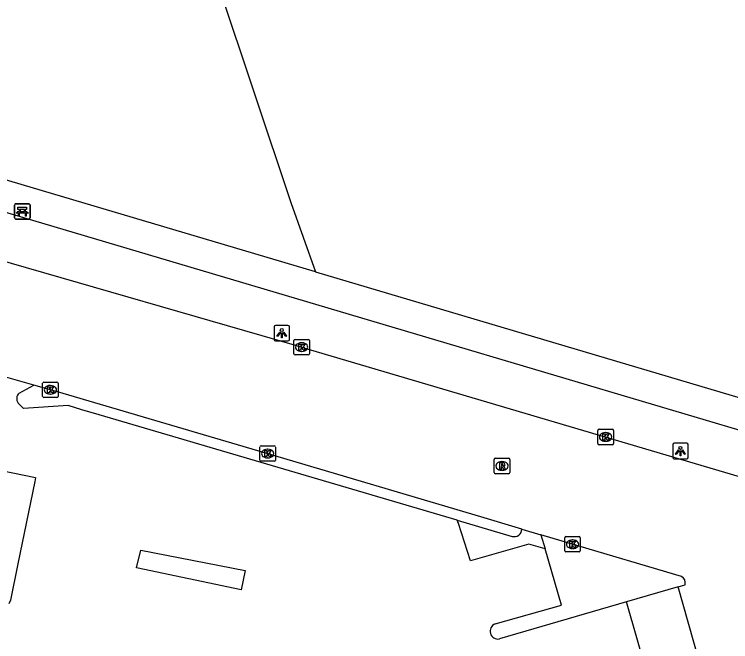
# Model space of a CAD drawing. Extents: x 160356 to 161355, y 381727 to 382845.
# Drawn here: x 161083.7 to 161130.12, y 381773.57 to 381814.25 of the extents above; entities that cross this region are included whole.
import ezdxf

# ---------------------------------------------------------------- set-up
doc = ezdxf.new("R2010")
doc.units = 0
for name, color, linetype in [('IMGEO_Bank', 7, 'Continuous'), ('IMGEO_Berm_groen', 7, 'Continuous'), ('IMGEO_Kolk', 7, 'Continuous'), ('IMGEO_Lichtpunt', 7, 'Continuous'), ('IMGEO_Loofbos', 7, 'Continuous'), ('IMGEO_Rijbaan_lokaal_open', 7, 'Continuous'), ('IMGEO_Rioolput', 7, 'Continuous'), ('IMGEO_Voetpad_open', 7, 'Continuous')]:
    doc.layers.add(name, color=color, linetype=linetype)

msp = doc.modelspace()

# ---------------------------------------------------------------- linework, layer by layer
at = {"layer": 'IMGEO_Bank'}
for p, q in [((161083.717, 381801.043), (161083.717, 381801.884)), ((161083.717, 381801.884), (161083.717, 381801.043)), ((161083.792, 381801.968), (161084.633, 381801.968)), ((161084.633, 381801.968), (161083.792, 381801.968)), ((161084.026, 381801.474), (161084.026, 381801.58)), ((161084.07, 381801.58), (161084.07, 381801.474)), ((161084.358, 381801.586), (161084.076, 381801.586)), ((161084.364, 381801.474), (161084.364, 381801.58)), ((161084.408, 381801.58), (161084.408, 381801.474)), ((161084.717, 381801.893), (161084.717, 381801.052)), ((161084.717, 381801.052), (161084.717, 381801.893)), ((161084.414, 381801.366), (161084.021, 381801.366)), ((161084.076, 381801.468), (161084.358, 381801.468)), ((161084.642, 381800.968), (161083.801, 381800.968)), ((161083.801, 381800.968), (161084.642, 381800.968))]:
    msp.add_line(p, q, dxfattribs=at)
for points in [[(161084.02, 381801.586), (161083.934, 381801.586), (161083.934, 381801.747), (161084.497, 381801.747), (161084.497, 381801.586), (161084.414, 381801.586)], [(161083.964, 381801.366), (161083.822, 381801.366), (161083.934, 381801.468), (161084.02, 381801.468)], [(161084.014, 381801.359), (161084.014, 381801.152), (161083.971, 381801.152), (161083.971, 381801.359)], [(161084.414, 381801.468), (161084.497, 381801.468), (161084.609, 381801.366), (161084.47, 381801.366)], [(161084.464, 381801.359), (161084.464, 381801.152), (161084.42, 381801.152), (161084.42, 381801.359)]]:
    msp.add_lwpolyline(points, dxfattribs=at)
for centre, radius, start, end in [((161083.795, 381801.89), 0.0779, 92.4484, 184.2845), ((161083.795, 381801.89), 0.0779, 92.4484, 184.2845), ((161084.019, 381801.579), 0.00671, 2.8957, 87.1043), ((161084.076, 381801.579), 0.00671, 92.8957, 177.1043), ((161084.358, 381801.579), 0.00671, 2.8957, 87.1043), ((161084.415, 381801.579), 0.00671, 92.8957, 177.1043), ((161084.639, 381801.89), 0.0779, 2.4484, 94.2845), ((161084.639, 381801.89), 0.0779, 2.4484, 94.2845), ((161083.964, 381801.359), 0.00671, 2.8957, 87.1043), ((161084.021, 381801.359), 0.00671, 92.8957, 177.1043), ((161084.019, 381801.475), 0.00671, 272.8957, 357.1043), ((161084.076, 381801.475), 0.00671, 182.8957, 267.1043), ((161084.358, 381801.475), 0.00671, 272.8957, 357.1043), ((161084.415, 381801.475), 0.00671, 182.8957, 267.1043), ((161084.413, 381801.359), 0.00671, 2.8957, 87.1043), ((161084.47, 381801.359), 0.00671, 92.8957, 177.1043), ((161083.795, 381801.046), 0.0779, 182.4484, 274.2845), ((161083.795, 381801.046), 0.0779, 182.4484, 274.2845), ((161084.639, 381801.046), 0.0779, 272.4484, 4.2845), ((161084.639, 381801.046), 0.0779, 272.4484, 4.2845)]:
    msp.add_arc(centre, radius, start, end, dxfattribs=at)
at = {"layer": 'IMGEO_Berm_groen'}
for points in [[(161103.211, 381797.554), (161031.625, 381818.82)], [(161103.211, 381797.554), (161158.381, 381781.165)]]:
    msp.add_lwpolyline(points, dxfattribs=at)
at = {"layer": 'IMGEO_Kolk'}
for p, q in [((161101.892, 381793.172), (161102.744, 381793.172)), ((161101.817, 381792.246), (161101.817, 381793.098)), ((161102.305, 381792.952), (161102.33, 381792.952)), ((161102.818, 381793.098), (161102.818, 381792.246)), ((161102.328, 381792.392), (161102.303, 381792.392)), ((161102.744, 381792.172), (161101.892, 381792.172)), ((161085.61, 381790.402), (161086.462, 381790.402)), ((161085.535, 381789.476), (161085.535, 381790.328)), ((161086.023, 381790.182), (161086.048, 381790.182)), ((161086.536, 381790.328), (161086.536, 381789.476)), ((161086.046, 381789.622), (161086.021, 381789.622)), ((161086.462, 381789.402), (161085.61, 381789.402)), ((161121.516, 381786.42), (161121.516, 381787.272)), ((161121.591, 381787.346), (161122.443, 381787.346)), ((161122.517, 381787.272), (161122.517, 381786.42)), ((161122.004, 381787.126), (161122.029, 381787.126)), ((161099.689, 381786.269), (161100.541, 381786.269)), ((161122.443, 381786.346), (161121.591, 381786.346)), ((161122.027, 381786.566), (161122.002, 381786.566)), ((161099.614, 381785.343), (161099.614, 381786.195)), ((161100.102, 381786.049), (161100.127, 381786.049)), ((161100.615, 381786.195), (161100.615, 381785.343)), ((161100.125, 381785.489), (161100.1, 381785.489)), ((161100.541, 381785.269), (161099.689, 381785.269)), ((161119.371, 381779.464), (161119.371, 381780.316)), ((161119.446, 381780.39), (161120.298, 381780.39)), ((161120.372, 381780.316), (161120.372, 381779.464)), ((161119.859, 381780.17), (161119.884, 381780.17)), ((161120.298, 381779.39), (161119.446, 381779.39)), ((161119.882, 381779.61), (161119.857, 381779.61))]:
    msp.add_line(p, q, dxfattribs=at)
for points in [[(161101.892, 381793.172), (161102.744, 381793.172)], [(161101.817, 381792.246), (161101.817, 381793.098)], [(161102.138, 381792.872), (161102.261, 381792.872), (161102.261, 381792.721), (161102.391, 381792.872), (161102.555, 381792.872), (161102.409, 381792.721), (161102.562, 381792.472), (161102.41, 381792.472), (161102.325, 381792.636), (161102.261, 381792.569), (161102.261, 381792.472), (161102.138, 381792.472), (161102.138, 381792.872)], [(161102.818, 381793.098), (161102.818, 381792.246)], [(161102.744, 381792.172), (161101.892, 381792.172)], [(161085.61, 381790.402), (161086.462, 381790.402)], [(161085.535, 381789.476), (161085.535, 381790.328)], [(161085.856, 381790.102), (161085.979, 381790.102), (161085.979, 381789.951), (161086.109, 381790.102), (161086.273, 381790.102), (161086.127, 381789.951), (161086.28, 381789.702), (161086.128, 381789.702), (161086.043, 381789.866), (161085.979, 381789.799), (161085.979, 381789.702), (161085.856, 381789.702), (161085.856, 381790.102)], [(161086.536, 381790.328), (161086.536, 381789.476)], [(161086.462, 381789.402), (161085.61, 381789.402)], [(161121.516, 381786.42), (161121.516, 381787.272)], [(161121.591, 381787.346), (161122.443, 381787.346)], [(161122.517, 381787.272), (161122.517, 381786.42)], [(161121.837, 381787.046), (161121.96, 381787.046), (161121.96, 381786.895), (161122.09, 381787.046), (161122.254, 381787.046), (161122.108, 381786.895), (161122.261, 381786.646), (161122.109, 381786.646), (161122.024, 381786.81), (161121.96, 381786.743), (161121.96, 381786.646), (161121.837, 381786.646), (161121.837, 381787.046)], [(161099.689, 381786.269), (161100.541, 381786.269)], [(161122.443, 381786.346), (161121.591, 381786.346)], [(161099.614, 381785.343), (161099.614, 381786.195)], [(161099.935, 381785.969), (161100.058, 381785.969), (161100.058, 381785.818), (161100.188, 381785.969), (161100.352, 381785.969), (161100.206, 381785.818), (161100.359, 381785.569), (161100.207, 381785.569), (161100.122, 381785.733), (161100.058, 381785.666), (161100.058, 381785.569), (161099.935, 381785.569), (161099.935, 381785.969)], [(161100.615, 381786.195), (161100.615, 381785.343)], [(161100.541, 381785.269), (161099.689, 381785.269)], [(161119.371, 381779.464), (161119.371, 381780.316)], [(161119.446, 381780.39), (161120.298, 381780.39)], [(161120.372, 381780.316), (161120.372, 381779.464)], [(161119.692, 381780.09), (161119.815, 381780.09), (161119.815, 381779.939), (161119.945, 381780.09), (161120.109, 381780.09), (161119.963, 381779.939), (161120.116, 381779.69), (161119.964, 381779.69), (161119.879, 381779.854), (161119.815, 381779.787), (161119.815, 381779.69), (161119.692, 381779.69), (161119.692, 381780.09)], [(161120.298, 381779.39), (161119.446, 381779.39)]]:
    msp.add_lwpolyline(points, dxfattribs=at)
for centre, start, end in [((161101.894, 381793.096), 91.552, 178.448), ((161101.894, 381793.096), 91.552, 178.448), ((161102.742, 381793.096), 1.552, 88.448), ((161102.742, 381793.096), 1.552, 88.448), ((161101.894, 381792.248), 181.552, 268.448), ((161101.894, 381792.248), 181.552, 268.448), ((161102.742, 381792.248), 271.552, 358.448), ((161102.742, 381792.248), 271.552, 358.448), ((161085.612, 381790.326), 91.552, 178.448), ((161085.612, 381790.326), 91.552, 178.448), ((161086.46, 381790.326), 1.552, 88.448), ((161086.46, 381790.326), 1.552, 88.448), ((161085.612, 381789.478), 181.552, 268.448), ((161085.612, 381789.478), 181.552, 268.448), ((161086.46, 381789.478), 271.552, 358.448), ((161086.46, 381789.478), 271.552, 358.448), ((161121.593, 381787.27), 91.552, 178.448), ((161121.593, 381787.27), 91.552, 178.448), ((161122.441, 381787.27), 1.552, 88.448), ((161122.441, 381787.27), 1.552, 88.448), ((161099.691, 381786.193), 91.552, 178.448), ((161099.691, 381786.193), 91.552, 178.448), ((161100.539, 381786.193), 1.552, 88.448), ((161100.539, 381786.193), 1.552, 88.448), ((161121.593, 381786.422), 181.552, 268.448), ((161121.593, 381786.422), 181.552, 268.448), ((161122.441, 381786.422), 271.552, 358.448), ((161122.441, 381786.422), 271.552, 358.448), ((161099.691, 381785.345), 181.552, 268.448), ((161099.691, 381785.345), 181.552, 268.448), ((161100.539, 381785.345), 271.552, 358.448), ((161100.539, 381785.345), 271.552, 358.448), ((161119.448, 381780.314), 91.552, 178.448), ((161119.448, 381780.314), 91.552, 178.448), ((161120.296, 381780.314), 1.552, 88.448), ((161120.296, 381780.314), 1.552, 88.448), ((161119.448, 381779.466), 181.552, 268.448), ((161119.448, 381779.466), 181.552, 268.448), ((161120.296, 381779.466), 271.552, 358.448), ((161120.296, 381779.466), 271.552, 358.448)]:
    msp.add_arc(centre, 0.0765, start, end, dxfattribs=at)
for centre, major_axis, ratio, start_param, end_param in [((161102.304, 381792.672), (-0.387, 0.002), 0.722429, 4.712389, 7.853982), ((161102.329, 381792.672), (-0.39, 0.002), 0.717154, 1.570796, 4.712389), ((161086.022, 381789.902), (-0.387, 0.002), 0.722429, 4.712389, 7.853982), ((161086.047, 381789.902), (-0.39, 0.002), 0.717154, 1.570796, 4.712389), ((161122.003, 381786.846), (-0.387, 0.002), 0.722429, 4.712389, 7.853982), ((161122.028, 381786.846), (-0.39, 0.002), 0.717154, 1.570796, 4.712389), ((161100.101, 381785.769), (-0.387, 0.002), 0.722429, 4.712389, 7.853982), ((161100.126, 381785.769), (-0.39, 0.002), 0.717154, 1.570796, 4.712389), ((161119.858, 381779.89), (-0.387, 0.002), 0.722429, 4.712389, 7.853982), ((161119.883, 381779.89), (-0.39, 0.002), 0.717154, 1.570796, 4.712389)]:
    msp.add_ellipse(centre, major_axis=major_axis, ratio=ratio, start_param=start_param, end_param=end_param, dxfattribs=at)
at = {"layer": 'IMGEO_Lichtpunt'}
for p, q in [((161100.529, 381793.98), (161100.529, 381793.173)), ((161100.529, 381793.98), (161100.529, 381793.173)), ((161101.431, 381794.075), (161100.623, 381794.075)), ((161101.431, 381794.075), (161100.623, 381794.075)), ((161101.525, 381793.173), (161101.525, 381793.98)), ((161101.525, 381793.173), (161101.525, 381793.98)), ((161100.623, 381793.079), (161101.431, 381793.079)), ((161100.623, 381793.079), (161101.431, 381793.079)), ((161126.365, 381786.339), (161126.365, 381785.532)), ((161126.365, 381786.339), (161126.365, 381785.532)), ((161127.267, 381786.434), (161126.459, 381786.434)), ((161127.267, 381786.434), (161126.459, 381786.434)), ((161127.361, 381785.532), (161127.361, 381786.339)), ((161127.361, 381785.532), (161127.361, 381786.339)), ((161126.459, 381785.438), (161127.267, 381785.438)), ((161126.459, 381785.438), (161127.267, 381785.438))]:
    msp.add_line(p, q, dxfattribs=at)
for points in [[(161100.903, 381793.644), (161100.942, 381793.616), (161100.754, 381793.354), (161100.716, 381793.381), (161100.903, 381793.644)], [(161101.115, 381793.616), (161101.153, 381793.643), (161101.34, 381793.381), (161101.301, 381793.353), (161101.115, 381793.616)], [(161101.005, 381793.596), (161101.052, 381793.596), (161101.052, 381793.274), (161101.005, 381793.274), (161101.005, 381793.596)], [(161126.739, 381786.003), (161126.778, 381785.975), (161126.59, 381785.713), (161126.552, 381785.74), (161126.739, 381786.003)], [(161126.841, 381785.955), (161126.888, 381785.955), (161126.888, 381785.633), (161126.841, 381785.633), (161126.841, 381785.955)], [(161126.951, 381785.975), (161126.989, 381786.002), (161127.176, 381785.74), (161127.137, 381785.712), (161126.951, 381785.975)]]:
    msp.add_lwpolyline(points, dxfattribs=at)
for centre in [(161101.028, 381793.778), (161126.864, 381786.137)]:
    msp.add_circle(centre, 0.0994, dxfattribs=at)
for centre, start, end in [((161100.623, 381793.98), 90, 180), ((161100.623, 381793.98), 90, 180), ((161101.431, 381793.98), 0, 90), ((161101.431, 381793.98), 0, 90), ((161100.623, 381793.173), 180, 270), ((161100.623, 381793.173), 180, 270), ((161101.431, 381793.173), 270, 0), ((161101.431, 381793.173), 270, 360), ((161126.459, 381786.339), 90, 180), ((161126.459, 381786.339), 90, 180), ((161127.267, 381786.339), 0, 90), ((161127.267, 381786.339), 0, 90), ((161126.459, 381785.532), 180, 270), ((161126.459, 381785.532), 180, 270), ((161127.267, 381785.532), 270, 0), ((161127.267, 381785.532), 270, 360)]:
    msp.add_arc(centre, 0.0946, start, end, dxfattribs=at)
at = {"layer": 'IMGEO_Loofbos'}
msp.add_lwpolyline([(161078.169, 381872.188), (161101.61, 381802.046), (161103.211, 381797.554)], dxfattribs=at)
at = {"layer": 'IMGEO_Rijbaan_lokaal_open'}
for points in [[(161066.152, 381803.279), (161082.36, 381798.448), (161101.829, 381792.813), (161102.318, 381792.671), (161162.455, 381774.886)], [(161084.955, 381790.21), (161081.767, 381791.116)], [(161084.021, 381789.688), (161084.955, 381790.21)], [(161116.586, 381780.87), (161113.929, 381781.663), (161100.222, 381785.739), (161086.493, 381789.773), (161084.955, 381790.21)], [(161112.405, 381781.447), (161089.189, 381788.274), (161088.064, 381788.605), (161087.19, 381788.882), (161084.287, 381788.69), (161083.945, 381789.036)], [(161077.809, 381785.709), (161085.07, 381784.21), (161085.02, 381783.964), (161083.933, 381778.613), (161083.442, 381776.268), (161083.349, 381776.024)], [(161118.088, 381779.597), (161117.047, 381779.891), (161113.254, 381778.82), (161112.474, 381781.231), (161112.405, 381781.447)], [(161116.586, 381780.87), (161117.826, 381780.498)], [(161126.928, 381777.795), (161119.788, 381779.908), (161117.826, 381780.498)], [(161091.623, 381778.351), (161091.905, 381779.511), (161098.658, 381778.186), (161098.404, 381776.934), (161091.623, 381778.351)], [(161114.858, 381774.724), (161119.155, 381775.932), (161118.088, 381779.597)], [(161126.712, 381777.135), (161123.369, 381776.158)], [(161126.712, 381777.135), (161127.161, 381777.266)], [(161128.053, 381772.398), (161126.712, 381777.135)], [(161123.369, 381776.158), (161115.135, 381773.753)], [(161124.758, 381771.34), (161123.369, 381776.158)]]:
    msp.add_lwpolyline(points, dxfattribs=at)
for centre, radius, start, end in [((161084.33, 381789.322), 0.48, 130.1747, 216.528), ((161126.73, 381777.392), 0.449, 343.6839, 63.8587), ((161115.032, 381774.249), 0.506, 110.0883, 281.7557)]:
    msp.add_arc(centre, radius, start, end, dxfattribs=at)
at = {"layer": 'IMGEO_Rioolput'}
for p, q in [((161114.8, 381784.54), (161114.8, 381785.392)), ((161114.875, 381785.466), (161115.727, 381785.466)), ((161115.801, 381785.392), (161115.801, 381784.54)), ((161115.288, 381785.246), (161115.313, 381785.246)), ((161115.727, 381784.466), (161114.875, 381784.466)), ((161115.311, 381784.686), (161115.286, 381784.686))]:
    msp.add_line(p, q, dxfattribs=at)
for points in [[(161114.8, 381784.54), (161114.8, 381785.392)], [(161114.875, 381785.466), (161115.727, 381785.466)], [(161115.801, 381785.392), (161115.801, 381784.54)], [(161115.389, 381785.164), (161115.137, 381785.166), (161115.137, 381784.766)], [(161115.137, 381784.766), (161115.261, 381784.766), (161115.261, 381784.928), (161115.272, 381784.928)], [(161115.315, 381785.085), (161115.261, 381785.085), (161115.261, 381785.004)], [(161115.261, 381785.004), (161115.313, 381785.004)], [(161115.319, 381784.899), (161115.39, 381784.766), (161115.53, 381784.766), (161115.465, 381784.892)], [(161115.727, 381784.466), (161114.875, 381784.466)]]:
    msp.add_lwpolyline(points, dxfattribs=at)
for centre, radius, start, end in [((161114.877, 381785.39), 0.0765, 91.552, 178.448), ((161114.877, 381785.39), 0.0765, 91.552, 178.448), ((161115.725, 381785.39), 0.0765, 1.552, 88.448), ((161115.725, 381785.39), 0.0765, 1.552, 88.448), ((161115.271, 381784.875), 0.0533, 26.0293, 88.6989), ((161115.297, 381785.193), 0.19, 274.7715, 282.9687), ((161115.321, 381784.989), 0.0964, 77.0061, 93.1865), ((161115.335, 381785.046), 0.0378, 276.6634, 79.6772), ((161115.388, 381785.054), 0.109, 350.3612, 89.416), ((161115.386, 381785.054), 0.112, 277.5842, 350.9817), ((161115.37, 381784.839), 0.108, 29.5134, 73.7905), ((161114.877, 381784.542), 0.0765, 181.552, 268.448), ((161114.877, 381784.542), 0.0765, 181.552, 268.448), ((161115.725, 381784.542), 0.0765, 271.552, 358.448), ((161115.725, 381784.542), 0.0765, 271.552, 358.448)]:
    msp.add_arc(centre, radius, start, end, dxfattribs=at)
for centre, major_axis, ratio, start_param, end_param in [((161115.287, 381784.966), (-0.387, 0.002), 0.722429, 4.712389, 7.853982), ((161115.312, 381784.966), (-0.39, 0.002), 0.717154, 1.570796, 4.712389)]:
    msp.add_ellipse(centre, major_axis=major_axis, ratio=ratio, start_param=start_param, end_param=end_param, dxfattribs=at)
at = {"layer": 'IMGEO_Voetpad_open'}
for points in [[(160954.847, 381839.559), (160956.573, 381839.047), (160962.274, 381837.351), (160975.098, 381833.536), (161000, 381826.127), (161102.641, 381795.637), (161156.616, 381779.603), (161156.846, 381779.535)], [(161112.405, 381781.447), (161115.956, 381780.403)], [(161117.826, 381780.498), (161118.088, 381779.597)]]:
    msp.add_lwpolyline(points, dxfattribs=at)
msp.add_arc((161116.092, 381780.878), 0.494, 254.0393, 359.0576, dxfattribs=at)

doc.saveas('drawing.dxf')
